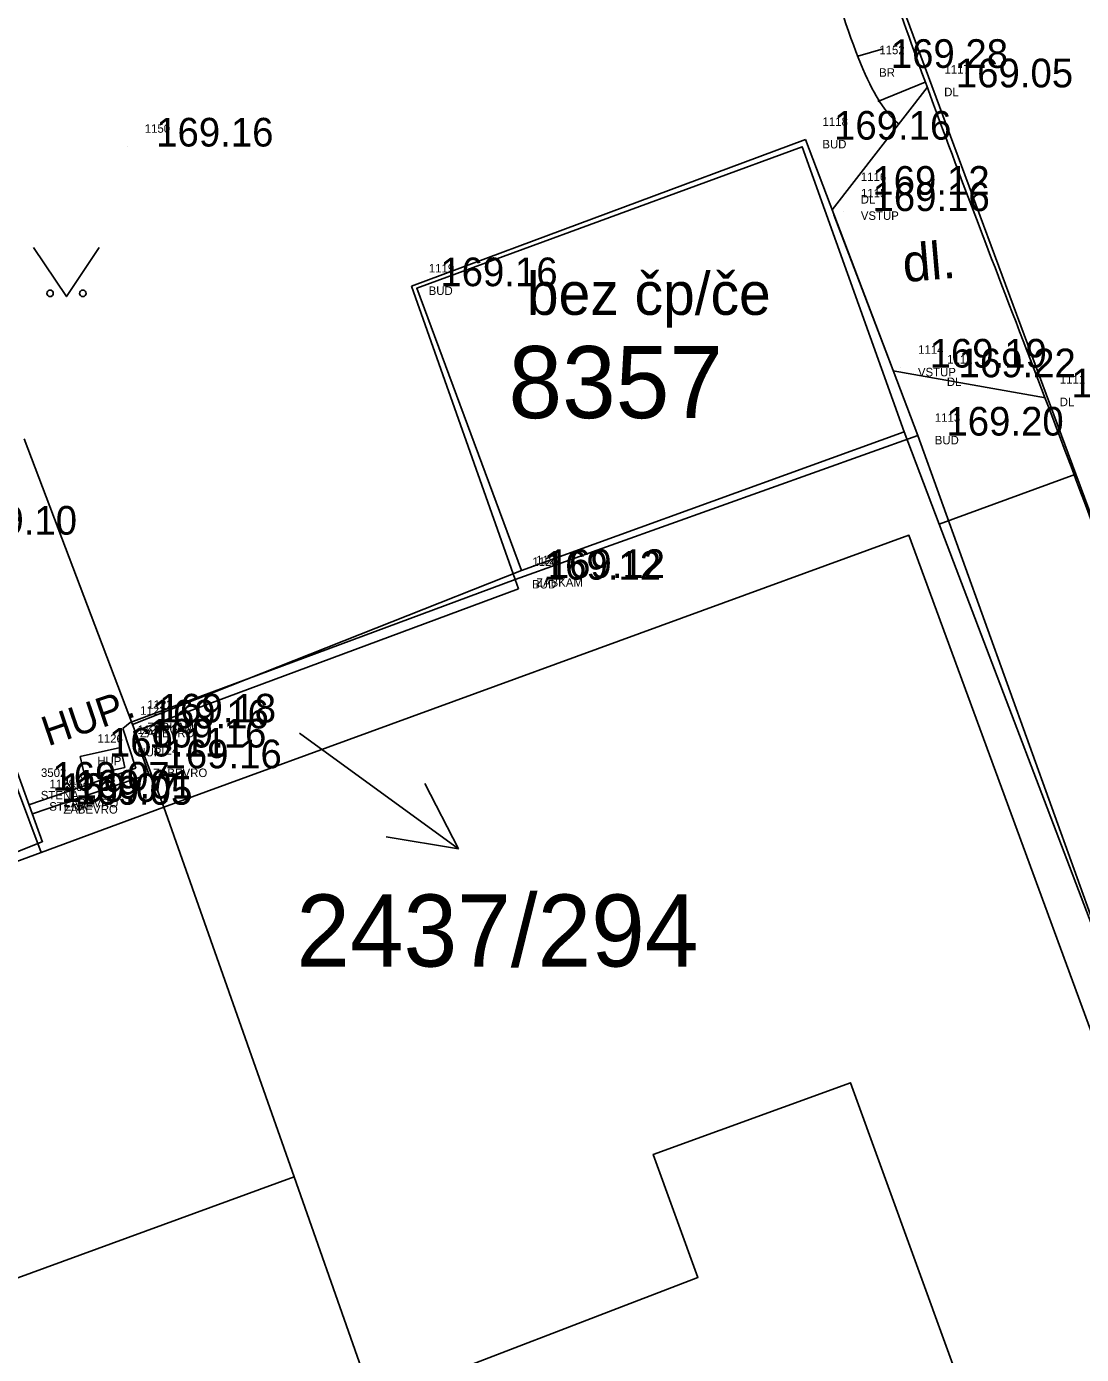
# Model space of a CAD drawing. Extents: x -566117 to -565580, y -1202428 to -1201938.
# Drawn here: x -565995.86 to -565979.77, y -1202105.81 to -1202085.55 of the extents above; entities that cross this region are included whole.
import ezdxf

# ---------------------------------------------------------------- set-up
doc = ezdxf.new("R2010")
doc.units = 0
for name, color, linetype in [('1029', 7, 'Continuous'), ('Bod', 7, 'Continuous'), ('BUDOVY_MĚŘ (Construction)', 7, 'Continuous'), ('BUOVY_NEMĚŘ', 7, 'Continuous'), ('Implicitní', 7, 'Continuous'), ('Katastr', 7, 'Continuous'), ('Kod', 7, 'Continuous'), ('Oplocení', 7, 'Continuous'), ('POMOC_POPIS', 7, 'Continuous'), ('Výška', 7, 'Continuous'), ('VÝŠKOPIS (Construction)', 7, 'Continuous'), ('ZN_KULTUR', 7, 'Continuous'), ('Zpevněné plohy', 7, 'Continuous'), ('Číslo', 7, 'Continuous'), ('Číslo popisné', 7, 'Continuous')]:
    doc.layers.add(name, color=color, linetype=linetype)

# ---------------------------------------------------------------- blocks, each defined once
blk = doc.blocks.new('1029$2')
at = {"layer": 'Katastr'}
for p, q in [((0, 3.001), (-0.501, 2)), ((0, 0), (0, 3.001)), ((0, 3.001), (0.501, 2))]:
    blk.add_line(p, q, dxfattribs=at)
blk = doc.blocks.new('A$C69D74C1E')
at = {"layer": 'Katastr'}
for p, q in [((85.08, -23.94), (79.48, -8.85)), ((76.62, -25.41), (82.46, -23.29)), ((82.46, -23.29), (82.99, -24.7)), ((69.03, -23.4), (70.68, -27.76)), ((85.08, -23.94), (82.99, -24.7)), ((82.99, -24.7), (86.59, -34.16)), ((70.68, -27.76), (76.62, -25.41)), ((71.16, -29.02), (70.68, -27.76)), ((71.16, -29.02), (69.29, -29.71)), ((73.15, -34.66), (71.16, -29.02)), ((69.29, -29.71), (63.1, -32.02)), ((64.3, -37.9), (73.15, -34.66))]:
    blk.add_line(p, q, dxfattribs=at)
for points in [[(82.46, -23.29), (80.9, -18.94), (75.02, -21.1), (76.62, -25.41)], [(85.1, -67.09), (99.17, -61.89), (85.08, -23.94)], [(63.1, -32.02), (61.35, -27.09), (67.48, -24.88), (69.29, -29.71)], [(79.54, -52.29), (90.98, -47.88), (82.53, -24.87), (71.16, -29.02)], [(74.36, -38.1), (79.31, -36.2), (78.63, -34.32), (81.64, -33.23), (84.64, -41.49), (76.64, -44.56)], [(73.15, -34.66), (74.11, -37.4), (74.36, -38.1)]]:
    blk.add_lwpolyline(points, dxfattribs=at)
at = {"layer": '1029', "rotation": -126.00000000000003}
blk.add_blockref('1029$2', (73.23, -27.89), dxfattribs=at)
at = {"layer": 'Katastr'}
for s, p in [('8357', (76.42, -23.083)), ('2437/294', (73.183, -31.453))]:
    blk.add_text(s, height=1.1, dxfattribs=at).set_placement(p)
blk = doc.blocks.new('POINT_DISPLAY')
at = {"layer": 'Implicitní'}
blk.add_line((0, 0), (0, 0), dxfattribs=at)
blk = doc.blocks.new('3.140_2')
at = {"layer": 'ZN_KULTUR'}
blk.add_lwpolyline([(-1, 1.5), (0, 0), (1, 1.5)], dxfattribs=at)
for centre in [(-0.5, 0.1), (0.5, 0.1)]:
    blk.add_circle(centre, 0.1, dxfattribs=at)

msp = doc.modelspace()

# ---------------------------------------------------------------- linework, layer by layer
at = {"layer": 'BUDOVY_MĚŘ (Construction)'}
for p, q in [((-565989.988, -1202089.509), (-565983.979, -1202087.272)), ((-565983.979, -1202087.272), (-565982.265, -1202091.789)), ((-565988.408, -1202093.988), (-565989.988, -1202089.509)), ((-565982.265, -1202091.789), (-565988.408, -1202093.988)), ((-565997.32, -1202093.301), (-565995.622, -1202097.994))]:
    msp.add_line(p, q, dxfattribs=at)
at = {"layer": 'BUOVY_NEMĚŘ'}
msp.add_lwpolyline([(-566002.3, -1202099.286), (-566001.83, -1202100.46), (-565995.624, -1202097.988)], dxfattribs=at)
msp.add_lwpolyline([(-565988.29, -1202113), (-565990.57, -1202106.54), (-565985.62, -1202104.64), (-565986.3, -1202102.76), (-565983.291, -1202101.667), (-565980.29, -1202109.93)], close=True, dxfattribs=at)
at = {"layer": 'Implicitní'}
for p, q in [((-565995.044, -1202096.687), (-565994.432, -1202096.55)), ((-565994.432, -1202096.55), (-565994.364, -1202096.857)), ((-565995.044, -1202096.687), (-565994.976, -1202096.993)), ((-565994.976, -1202096.993), (-565994.364, -1202096.857))]:
    msp.add_line(p, q, dxfattribs=at)
at = {"layer": 'Oplocení'}
for p, q in [((-565982.642, -1202090.796), (-565983.543, -1202088.421)), ((-565982.265, -1202091.789), (-565979.538, -1202099.358)), ((-565994.284, -1202096.168), (-565988.408, -1202093.988)), ((-565988.356, -1202094.129), (-565994.232, -1202096.309)), ((-565988.356, -1202094.129), (-565988.408, -1202093.988)), ((-565994.393, -1202096.259), (-565994.284, -1202096.168)), ((-565994.197, -1202096.867), (-565994.393, -1202096.259)), ((-565994.225, -1202096.307), (-565993.997, -1202096.957)), ((-565995.828, -1202097.424), (-565994.197, -1202096.867)), ((-565995.776, -1202097.564), (-565993.997, -1202096.957))]:
    msp.add_line(p, q, dxfattribs=at)
at = {"layer": 'VÝŠKOPIS (Construction)'}
for p, q in [((-565983.179, -1202086), (-565982.79, -1202085.884)), ((-565982.875, -1202086.69), (-565982.149, -1202086.396))]:
    msp.add_line(p, q, dxfattribs=at)
at = {"layer": 'Zpevněné plohy'}
for p, q in [((-565983.573, -1202088.343), (-565982.12, -1202086.474)), ((-565982.641, -1202090.799), (-565980.317, -1202091.212))]:
    msp.add_line(p, q, dxfattribs=at)
for points in [[(-566046.233, -1202095.491), (-566045.931, -1202095.393), (-566043.978, -1202094.752), (-566040.389, -1202093.195), (-566035.531, -1202091.756), (-566028.975, -1202089.449), (-566022.404, -1202086.74), (-566013.877, -1202083.764), (-566006.988, -1202080.967), (-565999.231, -1202078.336), (-565993.39, -1202076.098), (-565982.391, -1202071.759), (-565967.94, -1202066.641), (-565949.498, -1202059.811), (-565935.388, -1202054.572), (-565926.049, -1202051.077), (-565917.958, -1202048.181), (-565909.827, -1202045.163), (-565898.95, -1202041.321), (-565888.732, -1202037.388), (-565879.759, -1202034.036), (-565869.081, -1202030.224), (-565859.242, -1202026.317), (-565849.297, -1202023.069), (-565843.932, -1202020.848), (-565836.631, -1202018.501), (-565830.04, -1202016.01), (-565822.89, -1202013.251), (-565816.476, -1202011.009), (-565808.989, -1202007.913), (-565802.143, -1202004.887), (-565798.059, -1202002.759), (-565793.947, -1202000.116), (-565789.34, -1201997.072), (-565785.134, -1201994.185), (-565781.539, -1201991.969), (-565778.045, -1201989.73), (-565773.319, -1201986.775), (-565768.281, -1201983.714), (-565761.544, -1201979.725), (-565754.374, -1201977.005), (-565748.201, -1201974.518), (-565743.713, -1201972.786), (-565741.115, -1201971.759), (-565739.444, -1201971.098)], [(-565998.955, -1202083.801), (-565998.632, -1202083.838), (-565997.887, -1202083.925), (-565995.56, -1202082.79), (-565991.756, -1202083.978), (-565988.27, -1202079.975), (-565984.104, -1202082.663), (-565983.471, -1202085.341), (-565982.867, -1202086.794), (-565982.593, -1202087.002), (-565982.554, -1202087.032)], [(-565982.836, -1202084.487), (-565982.599, -1202085.15), (-565981.646, -1202087.82), (-565979.91, -1202092.225), (-565977.813, -1202098.037), (-565975.374, -1202104.459), (-565973.223, -1202110.721), (-565971.127, -1202116.458), (-565969.513, -1202121.323), (-565967.208, -1202127.563), (-565963.82, -1202136.613), (-565960.086, -1202146.241), (-565956.365, -1202157.797), (-565952.392, -1202167.663), (-565948.839, -1202176.597), (-565946.944, -1202182.297), (-565944.722, -1202187.939), (-565941.241, -1202197.493), (-565937.645, -1202206.782), (-565935.359, -1202214.074), (-565934.571, -1202215.97), (-565934.233, -1202216.785)]]:
    msp.add_open_spline(points, degree=3, dxfattribs=at)

# ---------------------------------------------------------------- block references
at = {"layer": 'Bod'}
for p in [(-565983.113, -1202086.177), (-565982.12, -1202086.474), (-565994.324, -1202087.377), (-565983.979, -1202087.272), (-565983.394, -1202088.113), (-565983.392, -1202088.362), (-565989.988, -1202089.509), (-565982.522, -1202090.751), (-565982.079, -1202090.899), (-565980.357, -1202091.205), (-565982.265, -1202091.789), (-565979.856, -1202092.452), (-565988.408, -1202093.988), (-565988.349, -1202093.962), (-565994.284, -1202096.168), (-565994.393, -1202096.259), (-565994.432, -1202096.55), (-565995.044, -1202096.687), (-565994.197, -1202096.867), (-565995.778, -1202097.38), (-565995.554, -1202097.329), (-565995.562, -1202097.423)]:
    msp.add_blockref('POINT_DISPLAY', p, dxfattribs=at)
at = {"layer": 'Implicitní'}
msp.add_blockref('A$C69D74C1E', (-566064.93, -1202068.44), dxfattribs=at)
at = {"layer": 'ZN_KULTUR', "xscale": 0.5, "yscale": 0.5}
msp.add_blockref('3.140_2', (-565995.256, -1202089.668), dxfattribs=at)

# ---------------------------------------------------------------- texts
at = {"layer": 'Kod'}
for s, p in [('BR', (-565982.854, -1202086.312)), ('DL', (-565981.861, -1202086.609)), ('BUD', (-565983.72, -1202087.406)), ('DL', (-565983.135, -1202088.248)), ('VSTUP', (-565983.133, -1202088.497)), ('BUD', (-565989.728, -1202089.643)), ('VSTUP', (-565982.262, -1202090.885)), ('DL', (-565981.82, -1202091.033)), ('DL', (-565980.098, -1202091.34)), ('BUD', (-565982.005, -1202091.923)), ('BUD', (-565988.149, -1202094.122)), ('ZABKAM', (-565988.089, -1202094.096)), ('ZABKAM', (-565994.024, -1202096.303)), ('ZABEVRO', (-565994.134, -1202096.394)), ('HUP', (-565994.173, -1202096.685)), ('HUP', (-565994.785, -1202096.821)), ('ZABEVRO', (-565993.937, -1202097.001)), ('STENA', (-565995.647, -1202097.342)), ('STENA', (-565995.518, -1202097.514)), ('ZABEVRO', (-565995.295, -1202097.463)), ('ZABEVRO', (-565995.303, -1202097.558))]:
    msp.add_text(s, height=0.13, dxfattribs=at).set_placement(p)
at = {"layer": 'POMOC_POPIS'}
for s, height, rotation, p in [('dl.', 0.57, 4.9059, (-565982.472, -1202089.448)), ('HUP.', 0.45, 18.8387, (-565995.538, -1202096.533))]:
    msp.add_text(s, height=height, rotation=rotation, dxfattribs=at).set_placement(p)
at = {"layer": 'Výška'}
for s, p in [('169.28', (-565982.676, -1202086.177)), ('169.05', (-565981.683, -1202086.474)), ('169.16', (-565983.542, -1202087.272)), ('169.16', (-565993.886, -1202087.377)), ('169.12', (-565982.957, -1202088.113)), ('169.16', (-565982.955, -1202088.362)), ('169.16', (-565989.55, -1202089.509)), ('169.19', (-565982.084, -1202090.751)), ('169.22', (-565981.642, -1202090.899)), ('169.12', (-565979.92, -1202091.205)), ('169.20', (-565981.827, -1202091.789)), ('169.10', (-565996.883, -1202093.301)), ('169.12', (-565987.971, -1202093.988)), ('169.12', (-565987.911, -1202093.962)), ('169.18', (-565993.846, -1202096.168)), ('169.16', (-565993.956, -1202096.259)), ('169.16', (-565993.995, -1202096.55)), ('169.11', (-565994.607, -1202096.687)), ('169.16', (-565993.759, -1202096.867)), ('169.07', (-565995.469, -1202097.208)), ('169.07', (-565995.34, -1202097.38)), ('169.05', (-565995.125, -1202097.423)), ('169.01', (-565995.117, -1202097.329))]:
    msp.add_text(s, height=0.4375, dxfattribs=at).set_placement(p)
at = {"layer": 'Číslo'}
for s, p in [('1152', (-565982.851, -1202085.968)), ('1117', (-565981.858, -1202086.265)), ('1150', (-565994.061, -1202087.167)), ('1118', (-565983.717, -1202087.062)), ('1116', (-565983.132, -1202087.904)), ('1115', (-565983.13, -1202088.153)), ('1119', (-565989.725, -1202089.299)), ('1114', (-565982.259, -1202090.541)), ('1112', (-565981.817, -1202090.689)), ('1111', (-565980.095, -1202090.996)), ('1113', (-565982.003, -1202091.579)), ('1120', (-565988.146, -1202093.779)), ('1121', (-565988.086, -1202093.752)), ('1123', (-565994.131, -1202096.05)), ('1122', (-565994.021, -1202095.959)), ('1126', (-565994.782, -1202096.477)), ('1125', (-565994.17, -1202096.341)), ('1124', (-565993.934, -1202096.657)), ('3502', (-565995.644, -1202096.999)), ('1127', (-565995.292, -1202097.119)), ('1128', (-565995.515, -1202097.171)), ('3503', (-565995.3, -1202097.214))]:
    msp.add_text(s, height=0.13, dxfattribs=at).set_placement(p)
at = {"layer": 'Číslo popisné'}
msp.add_text('bez čp/če', height=0.65, dxfattribs=at).set_placement((-565988.229, -1202089.946))

doc.saveas('drawing.dxf')
